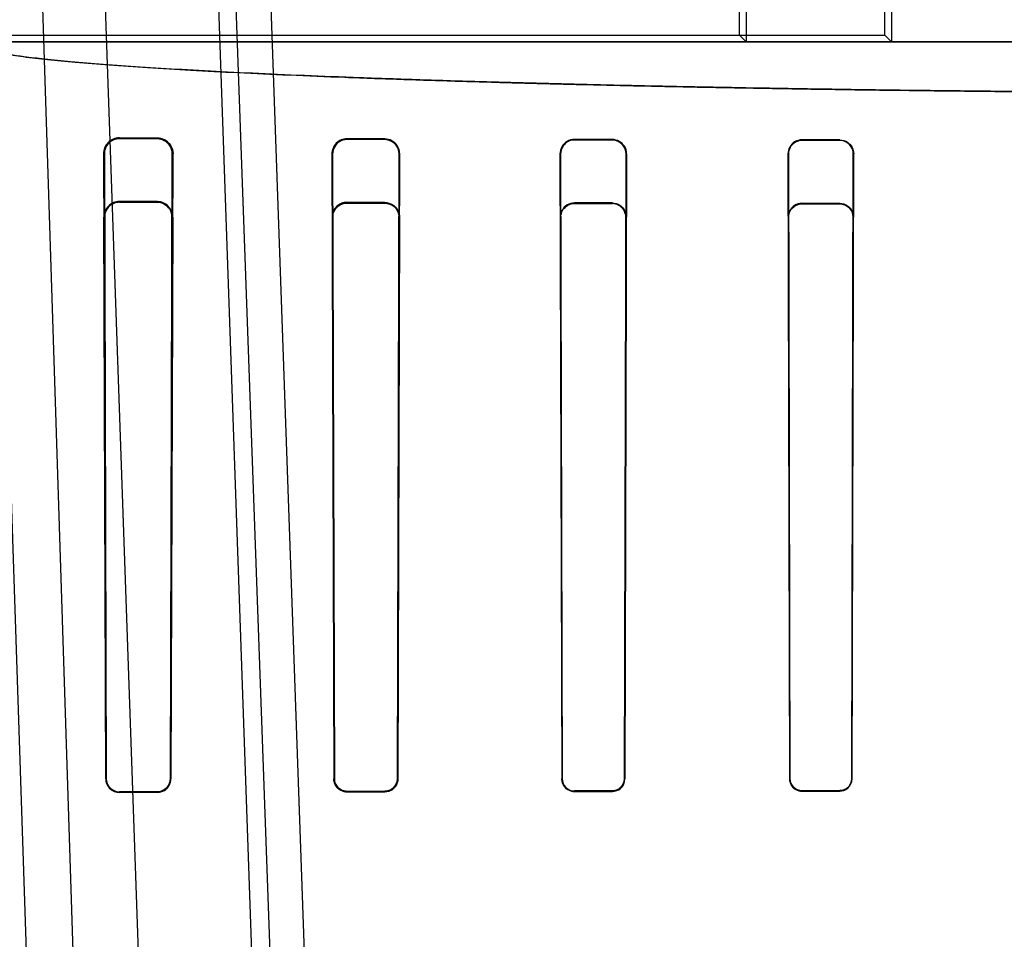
# Model space of a CAD drawing. Header units: millimetres. Extents: x 0 to 297, y 0 to 210.
# Tile 396 of 499: x 240.172 to 240.354, y 160.151 to 160.321. Entities that reach past the tile are written whole.
import ezdxf

# ---------------------------------------------------------------- set-up
doc = ezdxf.new("R2010")
doc.units = ezdxf.units.MM
doc.header["$LTSCALE"] = 16.335
doc.layers.get('0').update_dxf_attribs({"linetype": 'CONTINUOUS'})
for name, color, linetype in [('AXES_REF', 7, 'CONTINUOUS'), ('INTFCLR_1', 7, 'CONTINUOUS'), ('INTFCLR_144815', 7, 'CONTINUOUS'), ('INTFCLR_72935', 7, 'CONTINUOUS')]:
    doc.layers.add(name, color=color, linetype=linetype)

msp = doc.modelspace()

# ---------------------------------------------------------------- linework, layer by layer
at = {"color": 7, "linetype": 'Continuous'}
for radius in [6.787079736, 6.7865, 6.743039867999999]:
    msp.add_circle((241.4889109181, 154.7114647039), radius, dxfattribs=at)
for radius, start, end in [(6.72, 278.2771290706, 261.7228709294), (6.874, 113.0826918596, 346.8308908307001)]:
    msp.add_arc((241.4889109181, 154.7114647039), radius, start, end, dxfattribs=at)
at = {"layer": 'AXES_REF', "color": 9, "linetype": 'Continuous'}
msp.add_arc((241.4889109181, 154.7114647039), 6.191158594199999, 94.4118118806, 85.5881881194, dxfattribs=at)
at = {"layer": 'INTFCLR_1', "color": 6, "linetype": 'Continuous'}
for p, q in [((240.3046924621, 160.3181585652), (240.3046924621, 160.336702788)), ((240.3059267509, 160.3379370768), (240.3059267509, 160.3169242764)), ((240.1634492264, 160.3181585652), (240.304692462, 160.3181585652)), ((240.1639029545, 160.3169242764), (240.6855274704, 160.3169242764)), ((240.3059267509, 160.3169242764), (240.304692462, 160.3181585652)), ((240.1972152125, 160.2991805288), (240.1902152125, 160.2992163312)), ((240.1972152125, 160.2990178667), (240.1902152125, 160.2990453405)), ((240.2392152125, 160.2990178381), (240.2322152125, 160.2990402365)), ((240.2392152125, 160.2988852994), (240.2322152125, 160.2989041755)), ((240.2812152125, 160.2989105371), (240.2742152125, 160.2989256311)), ((240.2812152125, 160.2987927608), (240.2742152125, 160.2988059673)), ((240.3232152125, 160.2988388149), (240.3162152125, 160.298848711)), ((240.3232152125, 160.2987292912), (240.3162152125, 160.2987381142)), ((240.1872546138, 160.2962522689), (240.1876820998, 160.1808507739)), ((240.1874246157, 160.2962522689), (240.187786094, 160.1808507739)), ((240.19961368, 160.1808507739), (240.1999577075, 160.2962522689)), ((240.1997139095, 160.1808507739), (240.2001124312, 160.2962522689)), ((240.2294316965, 160.2962522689), (240.2297906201, 160.1808507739)), ((240.2295668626, 160.2962522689), (240.2298849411, 160.1808507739)), ((240.2415227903, 160.1808507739), (240.241831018, 160.2962522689)), ((240.2416147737, 160.1808507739), (240.2419595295, 160.2962522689)), ((240.2715471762, 160.2962522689), (240.2718705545, 160.1808507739)), ((240.2716659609, 160.2962522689), (240.2719587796, 160.1808507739)), ((240.2834551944, 160.1808507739), (240.2837419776, 160.2962522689)), ((240.283857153, 160.2962522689), (240.2835419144, 160.1808507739)), ((240.3136249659, 160.2962522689), (240.3139276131, 160.1808507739)), ((240.3137346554, 160.2962522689), (240.3140119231, 160.1808507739)), ((240.3254073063, 160.1808507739), (240.3256808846, 160.2962522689)), ((240.3254906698, 160.1808507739), (240.3257885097, 160.2962522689)), ((240.1902152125, 160.1784327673), (240.1972152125, 160.1784507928)), ((240.2322152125, 160.1785292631), (240.2392152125, 160.1785428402)), ((240.2322152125, 160.1784360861), (240.2392152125, 160.1784508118)), ((240.2742152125, 160.1786014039), (240.2812152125, 160.1786113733)), ((240.2812152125, 160.1785247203), (240.2742152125, 160.1785140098)), ((240.3162152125, 160.1786532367), (240.3232152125, 160.178660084)), ((240.3232152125, 160.1785768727), (240.3162152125, 160.1785695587)), ((240.1902152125, 160.1783304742), (240.1972152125, 160.1783503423))]:
    msp.add_line(p, q, dxfattribs=at)
at = {"layer": 'INTFCLR_1', "color": 9, "linetype": 'Continuous'}
for p, q in [((240.1902152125, 160.2990453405), (240.1902152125, 160.2992163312)), ((240.1972152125, 160.2991805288), (240.1972152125, 160.2990178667)), ((240.2322152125, 160.2989041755), (240.2322152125, 160.2990402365)), ((240.2392152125, 160.2990178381), (240.2392152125, 160.2988852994)), ((240.2742152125, 160.2988059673), (240.2742152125, 160.2989256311)), ((240.2812152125, 160.2989105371), (240.2812152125, 160.2987927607)), ((240.3162152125, 160.2987381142), (240.3162152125, 160.298848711)), ((240.3232152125, 160.2988388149), (240.3232152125, 160.2987292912)), ((240.1872546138, 160.2962522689), (240.1874246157, 160.2962522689)), ((240.1999577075, 160.2962522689), (240.2001124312, 160.2962522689)), ((240.2294316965, 160.2962522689), (240.2295668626, 160.2962522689)), ((240.241831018, 160.2962522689), (240.2419595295, 160.2962522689)), ((240.2715471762, 160.2962522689), (240.2716659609, 160.2962522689)), ((240.2837419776, 160.2962522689), (240.283857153, 160.2962522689)), ((240.3136249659, 160.2962522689), (240.3137346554, 160.2962522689)), ((240.3256808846, 160.2962522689), (240.3257885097, 160.2962522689)), ((240.187786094, 160.1808507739), (240.1876820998, 160.1808507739)), ((240.1997139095, 160.1808507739), (240.19961368, 160.1808507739)), ((240.2298849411, 160.1808507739), (240.2297906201, 160.1808507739)), ((240.2416147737, 160.1808507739), (240.2415227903, 160.1808507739)), ((240.2719587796, 160.1808507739), (240.2718705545, 160.1808507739)), ((240.2835419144, 160.1808507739), (240.2834551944, 160.1808507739)), ((240.3140119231, 160.1808507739), (240.3139276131, 160.1808507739)), ((240.3254906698, 160.1808507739), (240.3254073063, 160.1808507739)), ((240.1972152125, 160.1784507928), (240.1972152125, 160.1783503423)), ((240.2322152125, 160.1784360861), (240.2322152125, 160.1785292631)), ((240.2392152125, 160.1785428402), (240.2392152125, 160.1784508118)), ((240.2742152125, 160.1785140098), (240.2742152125, 160.1786014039)), ((240.2812152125, 160.1786113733), (240.2812152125, 160.1785247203)), ((240.3162152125, 160.1785695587), (240.3162152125, 160.1786532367)), ((240.3232152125, 160.178660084), (240.3232152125, 160.1785768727)), ((240.1902152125, 160.1783304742), (240.1902152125, 160.1784327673))]:
    msp.add_line(p, q, dxfattribs=at)
at = {"layer": 'INTFCLR_1', "color": 7, "linetype": 'Continuous'}
msp.add_lwpolyline([(240.2719587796, 160.1808507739), (240.2719610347, 160.1807537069), (240.2719675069, 160.1806563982), (240.2719782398, 160.1805590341), (240.2719932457, 160.1804619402), (240.2720125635, 160.1803651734), (240.2720363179, 160.180268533), (240.2720646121, 160.1801721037), (240.2720974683, 160.1800762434), (240.2721349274, 160.1799811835)], dxfattribs=at)
at = {"layer": 'INTFCLR_1', "color": 6, "linetype": 'Continuous'}
for centre, radius, start, end in [((240.1901993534, 160.2962715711), 0.0029448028, 89.69143510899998, 180.3755586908), ((240.1902039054, 160.2962660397), 0.0027793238, 89.76690368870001, 180.2838873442), ((240.2322060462, 160.2962658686), 0.0027743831, 89.8107011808, 180.2808587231)]:
    msp.add_arc(centre, radius, start, end, dxfattribs=at)
for points, knots in [([(240.1639029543, 160.3169242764), (240.1631904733, 160.3163179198), (240.1666612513, 160.3150240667), (240.1689410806, 160.314757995), (240.1727910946, 160.3141225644), (240.1771041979, 160.3136598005), (240.1824233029, 160.3131445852), (240.1885664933, 160.3126575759), (240.195667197, 160.3121699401), (240.2035941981, 160.3116996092), (240.2123218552, 160.3112457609), (240.2218178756, 160.3108109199), (240.2320450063, 160.3103966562), (240.2429695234, 160.3100044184), (240.2545480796, 160.3096357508), (240.2667390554, 160.3092920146), (240.2794891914, 160.3089746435), (240.2927582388, 160.3086845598), (240.3065025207, 160.3084227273), (240.3206689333, 160.3081901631), (240.335198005, 160.3079877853), (240.3500423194, 160.3078161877), (240.365155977, 160.3076758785), (240.3804869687, 160.3075673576), (240.3959769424, 160.307491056), (240.4115633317, 160.3074472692), (240.4271809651, 160.3074361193), (240.4427747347, 160.30745755), (240.4582931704, 160.3075113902), (240.4736899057, 160.3075974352), (240.4889115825, 160.3077153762), (240.5039047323, 160.3078648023), (240.5186115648, 160.3080451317), (240.5329745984, 160.3082556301), (240.5469401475, 160.308495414), (240.5604646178, 160.3087636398), (240.5734961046, 160.3090592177), (240.5859896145, 160.3093810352), (240.5979012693, 160.3097278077), (240.6092005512, 160.3100985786), (240.6198395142, 160.3104917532), (240.6297866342, 160.3109060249), (240.6390020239, 160.3113395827), (240.6474572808, 160.3117909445), (240.6551190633, 160.3122582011), (240.6619553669, 160.3127383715), (240.667857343, 160.3132235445), (240.6727255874, 160.3136942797), (240.6765452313, 160.3141440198), (240.6793563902, 160.3145271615), (240.6815518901, 160.3149290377), (240.6832986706, 160.3152291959), (240.6862710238, 160.3162914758), (240.6855274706, 160.3169242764)], [0, 0, 0, 0, 0.005364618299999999, 0.0105103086, 0.0174735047, 0.0261349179, 0.0359631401, 0.0479194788, 0.0615367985, 0.0767520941, 0.0934596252, 0.1116466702, 0.1312601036, 0.1521500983, 0.1743285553, 0.197685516, 0.2220813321, 0.2474609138, 0.273788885, 0.3009058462, 0.3287025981, 0.3571072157, 0.3860294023, 0.4153686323, 0.4450179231, 0.4748505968, 0.5047419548, 0.5345700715, 0.5642659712, 0.5937258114, 0.6228569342, 0.6515502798, 0.6797013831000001, 0.707192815, 0.7339173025, 0.7597921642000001, 0.7847578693, 0.8086595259, 0.8314541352, 0.8530886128, 0.8734848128, 0.8924998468, 0.9101750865, 0.9263842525, 0.9410518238, 0.9541875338, 0.9656850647, 0.9749912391, 0.9822753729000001, 0.9876216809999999, 0.9915377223, 0.9944014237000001, 1, 1, 1, 1]), ([(240.1999577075, 160.2962522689), (240.1999602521, 160.2968078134), (240.1995411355, 160.2982447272), (240.198059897, 160.2990146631), (240.1972152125, 160.2990178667)], [0, 0, 0, 0, 0.3967533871, 1, 1, 1, 1]), ([(240.2322152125, 160.2989041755), (240.2317250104, 160.2989055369), (240.2303520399, 160.2985433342), (240.2295633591, 160.29710672), (240.2295668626, 160.2962522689)], [0, 0, 0, 0, 0.36455545, 1, 1, 1, 1]), ([(240.2419595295, 160.2962522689), (240.2419620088, 160.2967918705), (240.2415591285, 160.2982257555), (240.2400752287, 160.2990151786), (240.2392152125, 160.2990178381)], [0, 0, 0, 0, 0.3855363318, 1, 1, 1, 1]), ([(240.241831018, 160.2962522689), (240.2418329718, 160.2967496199), (240.2414651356, 160.29811146), (240.2400498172, 160.2988831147), (240.2392152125, 160.2988852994)], [0, 0, 0, 0, 0.3734000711, 1, 1, 1, 1]), ([(240.2742152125, 160.2989256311), (240.2737465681, 160.2989266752), (240.2723692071, 160.2985858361), (240.2715434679, 160.2971362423), (240.2715471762, 160.2962522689)], [0, 0, 0, 0, 0.3464706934, 1, 1, 1, 1]), ([(240.2742152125, 160.2988059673), (240.2737384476, 160.2988068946), (240.2724159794, 160.2984525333), (240.2716629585, 160.2970703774), (240.2716659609, 160.2962522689)], [0, 0, 0, 0, 0.3681930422, 1, 1, 1, 1]), ([(240.283857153, 160.2962522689), (240.2838591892, 160.2967550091), (240.2834872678, 160.298130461), (240.2820575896, 160.2989087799), (240.2812152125, 160.2989105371)], [0, 0, 0, 0, 0.3737533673, 1, 1, 1, 1]), ([(240.2837419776, 160.2962522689), (240.2837436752, 160.2967275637), (240.2833928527, 160.2980411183), (240.2820254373, 160.2987912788), (240.2812152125, 160.2987927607)], [0, 0, 0, 0, 0.3697308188, 1, 1, 1, 1]), ([(240.3162152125, 160.298848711), (240.3157514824, 160.2988493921), (240.3144124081, 160.2985091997), (240.3136217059, 160.2971027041), (240.3136249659, 160.2962522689)], [0, 0, 0, 0, 0.3528689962, 1, 1, 1, 1]), ([(240.3162152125, 160.2987381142), (240.3157379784, 160.2987387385), (240.3144482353, 160.2983799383), (240.3137319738, 160.297036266), (240.3137346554, 160.2962522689)], [0, 0, 0, 0, 0.3783862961, 1, 1, 1, 1]), ([(240.3232152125, 160.2988388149), (240.3237192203, 160.2988381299), (240.3250596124, 160.2984539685), (240.3257915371, 160.2970589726), (240.3257885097, 160.2962522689)], [0, 0, 0, 0, 0.3845284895, 1, 1, 1, 1]), ([(240.3256808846, 160.2962522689), (240.325682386, 160.2966987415), (240.325356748, 160.2979759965), (240.3240211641, 160.2987283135), (240.3232152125, 160.2987292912)], [0, 0, 0, 0, 0.3564878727, 1, 1, 1, 1]), ([(240.1876820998, 160.1808507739), (240.1876830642, 160.180402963), (240.18801453, 160.179101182), (240.1893835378, 160.1783280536), (240.1902152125, 160.1783304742)], [0, 0, 0, 0, 0.3499924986, 1, 1, 1, 1]), ([(240.1972152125, 160.1784507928), (240.1977456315, 160.178452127), (240.1990036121, 160.1788738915), (240.1996123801, 160.1801593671), (240.19961368, 160.1808507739)], [0, 0, 0, 0, 0.4341203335, 1, 1, 1, 1]), ([(240.1972152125, 160.1783503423), (240.1976613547, 160.1783515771), (240.1989487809, 160.1786822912), (240.1997122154, 160.1800315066), (240.1997139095, 160.1808507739)], [0, 0, 0, 0, 0.3525678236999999, 1, 1, 1, 1]), ([(240.2297906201, 160.1808507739), (240.2297914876, 160.1804024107), (240.2301276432, 160.17915132), (240.2314365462, 160.1784344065), (240.2322152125, 160.1784360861)], [0, 0, 0, 0, 0.3654053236, 1, 1, 1, 1]), ([(240.2298849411, 160.1808507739), (240.2298859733, 160.1802703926), (240.2303693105, 160.1790372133), (240.2316088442, 160.1785280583), (240.2322152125, 160.1785292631)], [0, 0, 0, 0, 0.4890511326, 1, 1, 1, 1]), ([(240.2392152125, 160.1785428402), (240.2397578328, 160.1785438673), (240.2409745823, 160.1789845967), (240.2415216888, 160.1802169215), (240.2415227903, 160.1808507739)], [0, 0, 0, 0, 0.4612265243, 1, 1, 1, 1]), ([(240.2416147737, 160.1808507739), (240.241613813, 160.1803405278), (240.2412142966, 160.179086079), (240.2399261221, 160.1784522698), (240.2392152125, 160.1784508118)], [0, 0, 0, 0, 0.417838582, 1, 1, 1, 1]), ([(240.2718705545, 160.1808507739), (240.2718713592, 160.1804036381), (240.2722096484, 160.1791903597), (240.2734742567, 160.1785128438), (240.2742152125, 160.1785140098)], [0, 0, 0, 0, 0.3763480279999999, 1, 1, 1, 1]), ([(240.2812152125, 160.1786113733), (240.2817296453, 160.1786120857), (240.2829084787, 160.1790258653), (240.2834541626, 160.1802237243), (240.2834551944, 160.1808507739)], [0, 0, 0, 0, 0.450670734, 1, 1, 1, 1]), ([(240.2812152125, 160.1785247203), (240.2817500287, 160.1785255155), (240.282974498, 160.1789558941), (240.2835407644, 160.1801999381), (240.2835419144, 160.1808507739)], [0, 0, 0, 0, 0.4510733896, 1, 1, 1, 1]), ([(240.3139276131, 160.1808507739), (240.3139283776, 160.1804048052), (240.3142680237, 160.1792186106), (240.3155009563, 160.1785687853), (240.3162152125, 160.1785695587)], [0, 0, 0, 0, 0.3843815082, 1, 1, 1, 1]), ([(240.3140119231, 160.1808507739), (240.3140128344, 160.1802822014), (240.3144924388, 160.1791122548), (240.3156611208, 160.1786526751), (240.3162152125, 160.1786532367)], [0, 0, 0, 0, 0.5064495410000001, 1, 1, 1, 1]), ([(240.3232152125, 160.178660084), (240.3237099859, 160.1786605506), (240.3248619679, 160.1790556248), (240.3254063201, 160.1802289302), (240.3254073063, 160.1808507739)], [0, 0, 0, 0, 0.4431001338, 1, 1, 1, 1]), ([(240.3232152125, 160.1785768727), (240.3237281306, 160.1785773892), (240.3249237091, 160.1789867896), (240.3254895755, 160.1802046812), (240.3254906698, 160.1808507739)], [0, 0, 0, 0, 0.4425479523, 1, 1, 1, 1])]:
    msp.add_open_spline(points, degree=3, knots=knots, dxfattribs=at)
at = {"layer": 'INTFCLR_1', "color": 7, "linetype": 'Continuous'}
for points, knots in [([(240.1972152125, 160.2991805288), (240.1976663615, 160.2991782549), (240.1986224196, 160.2989487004), (240.1993600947, 160.2982835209), (240.1996315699, 160.2978718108)], [0, 0, 0, 0, 0.4777603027, 1, 1, 1, 1]), ([(240.2001124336, 160.2962522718), (240.2001218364, 160.296851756), (240.1996573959, 160.2983729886), (240.1980973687, 160.2991812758), (240.1972152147, 160.2991805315)], [0, 0, 0, 0, 0.4046385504, 1, 1, 1, 1]), ([(240.1877860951, 160.1808507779), (240.1877867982, 160.1802627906), (240.1882723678, 160.1789822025), (240.1895667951, 160.1784282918), (240.1902152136, 160.1784327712)], [0, 0, 0, 0, 0.4755559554, 1, 1, 1, 1]), ([(240.2719587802, 160.1808507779), (240.2719595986, 160.1802770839), (240.272441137, 160.1790817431), (240.2736394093, 160.17859832), (240.274215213, 160.1786014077)], [0, 0, 0, 0, 0.4990790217, 1, 1, 1, 1])]:
    msp.add_open_spline(points, degree=3, knots=knots, dxfattribs=at)
for points in [[(240.1996315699, 160.2978718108), (240.1999415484, 160.2974016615), (240.2001157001, 160.2968153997), (240.2001124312, 160.2962522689)], [(240.187786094, 160.1808507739), (240.1877870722, 160.1803493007), (240.1878941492, 160.1797688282), (240.1882559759, 160.1794216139)], [(240.1885313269, 160.1791074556), (240.1888667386, 160.1787855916), (240.18930802, 160.1784710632), (240.1897728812, 160.1784723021)], [(240.2721349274, 160.1799811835), (240.2723576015, 160.1794516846), (240.2727851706, 160.178767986), (240.2733595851, 160.1787688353)]]:
    msp.add_open_spline(points, degree=3, dxfattribs=at)
at = {"layer": 'INTFCLR_144815', "color": 9, "linetype": 'Continuous'}
for p, q in [((240.176247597, 160.0524036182), (240.1597635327, 160.5483959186)), ((240.184998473, 160.0454647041), (240.1687931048, 160.5483959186)), ((240.1797152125, 160.5483959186), (240.1971780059, 160.0483431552)), ((240.2183500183, 160.0434175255), (240.2007152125, 160.5483959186)), ((240.2035249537, 160.5483959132), (240.2233066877, 160.0022726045)), ((240.2295630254, 160.003166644), (240.2102393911, 160.5483959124))]:
    msp.add_line(p, q, dxfattribs=at)
at = {"layer": 'INTFCLR_72935', "color": 6, "linetype": 'Continuous'}
for p, q in [((240.3314987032, 160.3181585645), (240.3314987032, 160.3367027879)), ((240.3327329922, 160.3379370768), (240.3327329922, 160.3169242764)), ((240.1634492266, 160.3181585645), (240.3314987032, 160.3181585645)), ((240.6855274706, 160.3169242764), (240.1639029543, 160.3169242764)), ((240.3327329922, 160.3169242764), (240.3314987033, 160.3181585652)), ((240.1972152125, 160.2874386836), (240.1902152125, 160.2874704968)), ((240.1902152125, 160.2873153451), (240.1972152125, 160.2872898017)), ((240.2392152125, 160.2872897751), (240.2322152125, 160.2873106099)), ((240.2322152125, 160.2871828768), (240.2392152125, 160.2871649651)), ((240.2812152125, 160.2871889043), (240.2742152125, 160.2872031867)), ((240.2742152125, 160.2870892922), (240.2812152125, 160.2870766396)), ((240.3232152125, 160.2871206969), (240.3162152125, 160.287130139)), ((240.3162152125, 160.2870241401), (240.3232152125, 160.2870156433)), ((240.1876820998, 160.1808507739), (240.1873243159, 160.2845772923)), ((240.187786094, 160.1808507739), (240.1874788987, 160.2845772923)), ((240.1999070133, 160.2845772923), (240.19961368, 160.1808507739)), ((240.2000498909, 160.2845772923), (240.1997139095, 160.1808507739)), ((240.2294854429, 160.2845772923), (240.2297906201, 160.1808507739)), ((240.2298849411, 160.1808507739), (240.2296125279, 160.2845772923)), ((240.2417871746, 160.2845772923), (240.2415227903, 160.1808507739)), ((240.241908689, 160.2845772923), (240.2416147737, 160.1808507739)), ((240.2715938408, 160.2845772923), (240.2718705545, 160.1808507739)), ((240.2719587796, 160.1808507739), (240.2717070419, 160.2845772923)), ((240.2837019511, 160.2845772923), (240.2834551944, 160.1808507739)), ((240.2835419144, 160.1808507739), (240.2838120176, 160.2845772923)), ((240.3136677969, 160.2845772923), (240.3139276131, 160.1808507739)), ((240.3140119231, 160.1808507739), (240.3137730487, 160.2845772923)), ((240.3256431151, 160.2845772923), (240.3254073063, 160.1808507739)), ((240.3254906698, 160.1808507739), (240.3257465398, 160.2845772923)), ((240.1972152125, 160.1784507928), (240.1902152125, 160.1784327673)), ((240.2392152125, 160.1785428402), (240.2322152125, 160.1785292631)), ((240.2322152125, 160.1784360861), (240.2392152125, 160.1784508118)), ((240.2812152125, 160.1786113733), (240.2742152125, 160.1786014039)), ((240.2742152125, 160.1785140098), (240.2812152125, 160.1785247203)), ((240.3232152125, 160.178660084), (240.3162152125, 160.1786532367)), ((240.3162152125, 160.1785695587), (240.3232152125, 160.1785768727)), ((240.1902152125, 160.1783304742), (240.1972152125, 160.1783503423))]:
    msp.add_line(p, q, dxfattribs=at)
at = {"layer": 'INTFCLR_72935', "color": 9, "linetype": 'Continuous'}
for p, q in [((240.1902152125, 160.2874704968), (240.1902152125, 160.2873153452)), ((240.1972152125, 160.2872898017), (240.1972152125, 160.2874386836)), ((240.2322152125, 160.2873106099), (240.2322152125, 160.2871828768)), ((240.2392152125, 160.2871649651), (240.2392152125, 160.2872897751)), ((240.2742152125, 160.2872031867), (240.2742152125, 160.2870892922)), ((240.2812152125, 160.2870766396), (240.2812152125, 160.2871889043)), ((240.3162152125, 160.287130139), (240.3162152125, 160.2870241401)), ((240.3232152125, 160.2870156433), (240.3232152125, 160.2871206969)), ((240.1874788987, 160.2845772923), (240.1873243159, 160.2845772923)), ((240.2000498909, 160.2845772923), (240.1999070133, 160.2845772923)), ((240.2296125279, 160.2845772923), (240.2294854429, 160.2845772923)), ((240.241908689, 160.2845772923), (240.2417871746, 160.2845772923)), ((240.2717070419, 160.2845772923), (240.2715938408, 160.2845772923)), ((240.2838120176, 160.2845772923), (240.2837019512, 160.2845772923)), ((240.3137730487, 160.2845772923), (240.3136677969, 160.2845772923)), ((240.3257465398, 160.2845772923), (240.3256431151, 160.2845772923)), ((240.1876820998, 160.1808507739), (240.187786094, 160.1808507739)), ((240.19961368, 160.1808507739), (240.1997139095, 160.1808507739)), ((240.2297906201, 160.1808507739), (240.2298849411, 160.1808507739)), ((240.2415227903, 160.1808507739), (240.2416147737, 160.1808507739)), ((240.2718705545, 160.1808507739), (240.2719587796, 160.1808507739)), ((240.2834551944, 160.1808507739), (240.2835419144, 160.1808507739)), ((240.3139276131, 160.1808507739), (240.3140119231, 160.1808507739)), ((240.3254073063, 160.1808507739), (240.3254906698, 160.1808507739)), ((240.1972152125, 160.1783503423), (240.1972152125, 160.1784507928)), ((240.2322152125, 160.1785292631), (240.2322152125, 160.1784360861)), ((240.2392152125, 160.1784508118), (240.2392152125, 160.1785428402)), ((240.2742152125, 160.1786014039), (240.2742152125, 160.1785140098)), ((240.2812152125, 160.1785247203), (240.2812152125, 160.1786113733)), ((240.3162152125, 160.1786532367), (240.3162152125, 160.1785695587)), ((240.3232152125, 160.1785768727), (240.3232152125, 160.178660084)), ((240.1902152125, 160.1784327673), (240.1902152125, 160.1783304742))]:
    msp.add_line(p, q, dxfattribs=at)
at = {"layer": 'INTFCLR_72935', "color": 7, "linetype": 'Continuous'}
msp.add_lwpolyline([(240.2322152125, 160.1785292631), (240.2321152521, 160.1785312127), (240.2320147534, 160.1785375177), (240.2319139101, 160.178548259), (240.2318130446, 160.178563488), (240.231712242, 160.1785832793), (240.2316113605, 160.1786077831), (240.2315105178, 160.1786371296), (240.2314100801, 160.1786713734), (240.2313103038, 160.1787105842)], dxfattribs=at)
at = {"layer": 'INTFCLR_72935', "color": 6, "linetype": 'Continuous'}
for centre, radius, start, end in [((240.1902015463, 160.2845932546), 0.0028772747, 89.72786148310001, 180.317863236), ((240.1902049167, 160.28458932), 0.0027260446, 89.7836047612, 180.2527985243), ((240.1972026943, 160.2845914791), 0.002847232, 359.7145128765, 89.7480915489), ((240.2322068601, 160.2845891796), 0.0027214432, 89.8241531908, 180.2502698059)]:
    msp.add_arc(centre, radius, start, end, dxfattribs=at)
for points, knots in [([(240.6855274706, 160.3169242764), (240.6862399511, 160.3163179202), (240.6827691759, 160.3150240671), (240.6804893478, 160.3147579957), (240.6766393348, 160.3141225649), (240.6723262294, 160.3136598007), (240.6670071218, 160.3131445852), (240.66086393, 160.3126575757), (240.6537632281, 160.3121699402), (240.6458362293, 160.3116996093), (240.6371085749, 160.3112457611), (240.6276125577, 160.3108109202), (240.6173854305, 160.3103966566), (240.6064609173, 160.3100044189), (240.5948823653, 160.3096357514), (240.582691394, 160.3092920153), (240.5699412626, 160.3089746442), (240.5566722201, 160.3086845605), (240.5429279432, 160.3084227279), (240.5287615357, 160.3081901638), (240.514232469, 160.3079877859), (240.4993881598, 160.3078161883), (240.4842745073, 160.307675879), (240.4689435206, 160.307567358), (240.4534535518, 160.3074910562), (240.4378671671, 160.3074472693), (240.4222495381, 160.3074361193), (240.4066557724, 160.3074575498), (240.3911373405, 160.3075113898), (240.3757406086, 160.3075974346), (240.3605189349, 160.3077153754), (240.3455257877, 160.3078648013), (240.3308189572, 160.3080451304), (240.3164559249, 160.3082556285), (240.3024903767, 160.3084954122), (240.2889659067, 160.3087636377), (240.2759344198, 160.3090592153), (240.263440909, 160.3093810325), (240.2515292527, 160.3097278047), (240.2402299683, 160.3100985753), (240.2295910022, 160.3104917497), (240.2196438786, 160.310906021), (240.2104284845, 160.3113395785), (240.2019732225, 160.31179094), (240.1943114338, 160.3122581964), (240.1874751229, 160.3127383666), (240.1815731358, 160.3132235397), (240.1767048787, 160.3136942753), (240.1728852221, 160.3141440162), (240.1700740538, 160.3145271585), (240.1678785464, 160.3149290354), (240.1661317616, 160.3152291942), (240.1631593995, 160.3162914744), (240.1639029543, 160.3169242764)], [0, 0, 0, 0, 0.005364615, 0.0105103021, 0.0174734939, 0.0261349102, 0.035963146, 0.0479194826, 0.0615367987, 0.0767520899, 0.0934596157, 0.1116466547, 0.1312600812, 0.1521500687, 0.1743285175, 0.1976854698, 0.2220812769, 0.2474608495, 0.2737888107, 0.3009057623, 0.3287025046, 0.3571071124, 0.3860292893, 0.4153685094, 0.445017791, 0.474850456, 0.5047418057, 0.5345699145, 0.5642658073, 0.5937256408, 0.6228567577, 0.6515500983, 0.6797011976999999, 0.7071926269, 0.7339171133, 0.7597919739, 0.7847576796, 0.8086593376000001, 0.8314539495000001, 0.8530884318, 0.8734846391, 0.8924996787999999, 0.9101749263, 0.9263841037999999, 0.941051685, 0.9541874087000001, 0.965684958, 0.9749911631, 0.9822753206, 0.9876216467, 0.9915377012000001, 0.9944014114, 1, 1, 1, 1]), ([(240.1999070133, 160.2845772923), (240.199909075, 160.2850778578), (240.1995421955, 160.2864772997), (240.1980849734, 160.2872867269), (240.1972152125, 160.2872898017)], [0, 0, 0, 0, 0.3652897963, 1, 1, 1, 1]), ([(240.2296125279, 160.2845772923), (240.2296108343, 160.2850310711), (240.2299380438, 160.2863738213), (240.2313504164, 160.2871851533), (240.2322152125, 160.2871828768)], [0, 0, 0, 0, 0.3441441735, 1, 1, 1, 1]), ([(240.2392152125, 160.2872897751), (240.2397193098, 160.287288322), (240.241117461, 160.2869080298), (240.2419122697, 160.2854443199), (240.241908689, 160.2845772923)], [0, 0, 0, 0, 0.3676513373, 1, 1, 1, 1]), ([(240.2742152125, 160.2872031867), (240.2737437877, 160.2872041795), (240.2723882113, 160.286858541), (240.2715905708, 160.2854356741), (240.2715938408, 160.2845772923)], [0, 0, 0, 0, 0.3545051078, 1, 1, 1, 1]), ([(240.2717070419, 160.2845772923), (240.2717055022, 160.2850336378), (240.2720396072, 160.2863321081), (240.2733988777, 160.2870908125), (240.2742152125, 160.2870892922)], [0, 0, 0, 0, 0.358571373, 1, 1, 1, 1]), ([(240.2812152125, 160.2871889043), (240.2816899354, 160.2871879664), (240.2830349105, 160.2868335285), (240.2838151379, 160.2854226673), (240.2838120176, 160.2845772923)], [0, 0, 0, 0, 0.3596107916, 1, 1, 1, 1]), ([(240.2837019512, 160.2845772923), (240.2837034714, 160.2850392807), (240.2833635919, 160.2863303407), (240.2820176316, 160.2870752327), (240.2812152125, 160.2870766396)], [0, 0, 0, 0, 0.3653802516, 1, 1, 1, 1]), ([(240.3162152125, 160.287130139), (240.315738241, 160.2871308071), (240.3144166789, 160.2867755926), (240.3136649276, 160.2853944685), (240.3136677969, 160.2845772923)], [0, 0, 0, 0, 0.3685590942, 1, 1, 1, 1]), ([(240.3137730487, 160.2845772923), (240.3137712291, 160.2851528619), (240.3142348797, 160.2864457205), (240.3155435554, 160.2870249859), (240.3162152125, 160.2870241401)], [0, 0, 0, 0, 0.461480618, 1, 1, 1, 1]), ([(240.3232152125, 160.2871206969), (240.3237180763, 160.2871200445), (240.3250379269, 160.2867350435), (240.3257492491, 160.2853640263), (240.3257465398, 160.2845772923)], [0, 0, 0, 0, 0.3899372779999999, 1, 1, 1, 1]), ([(240.3232152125, 160.2870156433), (240.3237757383, 160.2870149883), (240.3250577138, 160.2865624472), (240.3256452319, 160.2852575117), (240.3256431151, 160.2845772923)], [0, 0, 0, 0, 0.4517644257, 1, 1, 1, 1]), ([(240.1876820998, 160.1808507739), (240.187683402, 160.1802460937), (240.188179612, 160.1789112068), (240.1895309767, 160.1783284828), (240.1902152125, 160.1783304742)], [0, 0, 0, 0, 0.4691381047, 1, 1, 1, 1]), ([(240.187786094, 160.1808507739), (240.1877870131, 160.1803779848), (240.188147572, 160.1791194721), (240.1894569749, 160.1784307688), (240.1902152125, 160.1784327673)], [0, 0, 0, 0, 0.3840604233, 1, 1, 1, 1]), ([(240.19961368, 160.1808507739), (240.1996127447, 160.1803532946), (240.1992267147, 160.1791018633), (240.1979378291, 160.1784526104), (240.1972152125, 160.1784507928)], [0, 0, 0, 0, 0.407737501, 1, 1, 1, 1]), ([(240.1972152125, 160.1783503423), (240.1977725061, 160.1783518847), (240.1990838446, 160.1787965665), (240.1997124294, 160.1801349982), (240.1997139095, 160.1808507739)], [0, 0, 0, 0, 0.43775636, 1, 1, 1, 1]), ([(240.2322152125, 160.1784360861), (240.2317165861, 160.1784350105), (240.2304528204, 160.1788170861), (240.2297920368, 160.1801185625), (240.2297906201, 160.1808507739)], [0, 0, 0, 0, 0.4051114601, 1, 1, 1, 1]), ([(240.2415227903, 160.1808507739), (240.2415218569, 160.1803136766), (240.2410874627, 160.1790979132), (240.239854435, 160.1785440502), (240.2392152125, 160.1785428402)], [0, 0, 0, 0, 0.4565911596, 1, 1, 1, 1]), ([(240.2392152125, 160.1784508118), (240.2397334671, 160.1784518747), (240.240989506, 160.1788601), (240.2416134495, 160.1801474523), (240.2416147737, 160.1808507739)], [0, 0, 0, 0, 0.4242508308, 1, 1, 1, 1]), ([(240.2742152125, 160.1785140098), (240.273697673, 160.1785131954), (240.2724679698, 160.1789207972), (240.2718717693, 160.1801757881), (240.2718705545, 160.1808507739)], [0, 0, 0, 0, 0.433986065, 1, 1, 1, 1]), ([(240.2719587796, 160.1808507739), (240.2719597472, 160.1802720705), (240.2724469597, 160.1790747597), (240.2736444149, 160.1786005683), (240.2742152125, 160.1786014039)], [0, 0, 0, 0, 0.5034389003, 1, 1, 1, 1]), ([(240.2834551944, 160.1808507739), (240.2834543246, 160.1803221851), (240.2830245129, 160.1791407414), (240.2818285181, 160.1786122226), (240.2812152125, 160.1786113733)], [0, 0, 0, 0, 0.4629052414, 1, 1, 1, 1]), ([(240.2812152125, 160.1785247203), (240.2817535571, 160.1785255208), (240.2829787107, 160.178959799), (240.2835407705, 160.1802033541), (240.2835419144, 160.1808507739)], [0, 0, 0, 0, 0.4540062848, 1, 1, 1, 1]), ([(240.3139276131, 160.1808507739), (240.3139286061, 160.1802715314), (240.3144136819, 160.1790588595), (240.3156289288, 160.1785689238), (240.3162152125, 160.1785695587)], [0, 0, 0, 0, 0.4969796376, 1, 1, 1, 1]), ([(240.3162152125, 160.1786532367), (240.315674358, 160.1786526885), (240.3145080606, 160.1790969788), (240.3140128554, 160.1802690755), (240.3140119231, 160.1808507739)], [0, 0, 0, 0, 0.4818073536, 1, 1, 1, 1]), ([(240.3254073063, 160.1808507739), (240.3254064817, 160.1803308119), (240.3249827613, 160.1791742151), (240.323812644, 160.1786606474), (240.3232152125, 160.178660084)], [0, 0, 0, 0, 0.4653349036, 1, 1, 1, 1]), ([(240.3232152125, 160.1785768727), (240.3237303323, 160.1785773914), (240.3249263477, 160.1789891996), (240.3254895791, 160.1802067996), (240.3254906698, 160.1808507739)], [0, 0, 0, 0, 0.4444156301, 1, 1, 1, 1])]:
    msp.add_open_spline(points, degree=3, knots=knots, dxfattribs=at)
at = {"layer": 'INTFCLR_72935', "color": 7, "linetype": 'Continuous'}
for points in [[(240.2392152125, 160.2871649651), (240.239748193, 160.2871636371), (240.2403701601, 160.2870547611), (240.2407341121, 160.2866653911)], [(240.2410924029, 160.2863472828), (240.2414303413, 160.2859857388), (240.2417528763, 160.2855115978), (240.2417510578, 160.2850167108)], [(240.2313103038, 160.1787105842), (240.2307605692, 160.1789413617), (240.2300552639, 160.1793877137), (240.2300541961, 160.1799839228)]]:
    msp.add_open_spline(points, degree=3, dxfattribs=at)
for points, knots in [([(240.239215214, 160.2871649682), (240.2398207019, 160.2871693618), (240.2411791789, 160.2866660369), (240.2417945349, 160.2852875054), (240.2417871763, 160.2845772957)], [0, 0, 0, 0, 0.4601961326, 1, 1, 1, 1]), ([(240.2322152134, 160.1785292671), (240.2316244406, 160.178527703), (240.2303891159, 160.1790190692), (240.2298829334, 160.1802547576), (240.2298849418, 160.1808507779)], [0, 0, 0, 0, 0.4977886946, 1, 1, 1, 1])]:
    msp.add_open_spline(points, degree=3, knots=knots, dxfattribs=at)

doc.saveas('drawing.dxf')
